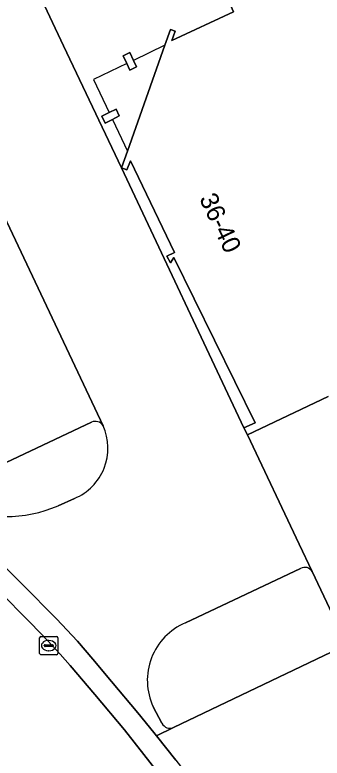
# Model space of a CAD drawing. Extents: x 157692 to 159674, y 381452 to 383291.
# Drawn here: x 159333.31 to 159350.17, y 382738.28 to 382779.02 of the extents above; entities that cross this region are included whole.
import ezdxf

# ---------------------------------------------------------------- set-up
doc = ezdxf.new("R2010")
doc.units = 0
for name, color, linetype in [('IMGEO_Erf', 7, 'Continuous'), ('IMGEO_Kolk', 7, 'Continuous'), ('IMGEO_Pand', 7, 'Continuous'), ('IMGEO_Pand_nummerreeks', 7, 'Continuous'), ('IMGEO_Pand_overbouw', 7, 'Continuous'), ('IMGEO_Parkeervlak_open', 7, 'Continuous'), ('IMGEO_Rijbaan_lokaal_open', 7, 'Continuous'), ('IMGEO_Verkeerseiland_open', 7, 'Continuous'), ('IMGEO_Voetpad_open', 7, 'Continuous')]:
    doc.layers.add(name, color=color, linetype=linetype)

msp = doc.modelspace()

# ---------------------------------------------------------------- linework, layer by layer
at = {"layer": 'IMGEO_Erf'}
for points in [[(159310.468, 382832.212), (159302.256, 382792.532), (159301.242, 382787.635), (159334.327, 382780.83), (159335.985, 382777.323), (159339.153, 382770.625), (159339.488, 382771.538), (159341.544, 382777.347), (159341.852, 382778.219), (159342.109, 382778.114), (159341.929, 382777.604), (159345.311, 382779.187), (159344.96, 382779.982), (159344.272, 382779.664), (159344.09, 382780.045), (159348.603, 382782.199), (159366.247, 382790.619), (159368.111, 382786.7), (159371.064, 382788.104), (159369.198, 382792.027), (159366.952, 382790.955), (159366.441, 382792.387), (159353.633, 382828.278)], [(159350.5, 382758.101), (159346.066, 382755.994), (159348.909, 382750), (159349.619, 382748.503), (159351.366, 382744.801)]]:
    msp.add_lwpolyline(points, dxfattribs=at)
for points in [[(159339.984, 382776.169), (159339.62, 382775.99), (159339.45, 382776.346), (159339.247, 382776.772), (159339.621, 382776.951), (159339.82, 382776.522)], [(159339.04, 382773.48), (159338.659, 382773.286), (159338.267, 382773.086), (159338.077, 382773.47), (159338.481, 382773.659), (159338.869, 382773.84)], [(159345.87, 382756.385), (159346.495, 382756.661), (159342.036, 382765.717), (159341.84, 382765.424), (159341.643, 382765.798), (159342.076, 382765.999), (159339.651, 382771.022), (159339.446, 382770.518), (159339.153, 382770.625)]]:
    msp.add_lwpolyline(points, close=True, dxfattribs=at)
at = {"layer": 'IMGEO_Kolk'}
for p, q in [((159334.668, 382744.021), (159334.668, 382744.873)), ((159334.743, 382744.947), (159335.595, 382744.947)), ((159335.669, 382744.873), (159335.669, 382744.021)), ((159334.927, 382744.441), (159334.927, 382744.453)), ((159334.97, 382744.49), (159335.368, 382744.49)), ((159335.156, 382744.727), (159335.181, 382744.727)), ((159335.411, 382744.453), (159335.411, 382744.441)), ((159335.365, 382744.404), (159334.967, 382744.404)), ((159335.179, 382744.167), (159335.154, 382744.167)), ((159335.595, 382743.947), (159334.743, 382743.947))]:
    msp.add_line(p, q, dxfattribs=at)
for points in [[(159334.668, 382744.021), (159334.668, 382744.873)], [(159334.743, 382744.947), (159335.595, 382744.947)], [(159335.669, 382744.873), (159335.669, 382744.021)], [(159335.595, 382743.947), (159334.743, 382743.947)]]:
    msp.add_lwpolyline(points, dxfattribs=at)
for centre, radius, start, end in [((159334.745, 382744.871), 0.0765, 91.552, 178.448), ((159334.745, 382744.871), 0.0765, 91.552, 178.448), ((159335.593, 382744.871), 0.0765, 1.552, 88.448), ((159335.593, 382744.871), 0.0765, 1.552, 88.448), ((159334.967, 382744.45), 0.0403, 85.8775, 175.7526), ((159334.964, 382744.44), 0.0366, 178.938, 274.7102), ((159335.368, 382744.447), 0.043, 264.8664, 352.4533), ((159335.372, 382744.452), 0.0386, 1.7309, 96.639), ((159334.745, 382744.023), 0.0765, 181.552, 268.448), ((159334.745, 382744.023), 0.0765, 181.552, 268.448), ((159335.593, 382744.023), 0.0765, 271.552, 358.448), ((159335.593, 382744.023), 0.0765, 271.552, 358.448)]:
    msp.add_arc(centre, radius, start, end, dxfattribs=at)
for centre, major_axis, ratio, start_param, end_param in [((159335.155, 382744.447), (-0.387, 0.002), 0.722429, 4.712389, 7.853982), ((159335.18, 382744.447), (-0.39, 0.002), 0.717154, 1.570796, 4.712389)]:
    msp.add_ellipse(centre, major_axis=major_axis, ratio=ratio, start_param=start_param, end_param=end_param, dxfattribs=at)
at = {"layer": 'IMGEO_Pand'}
msp.add_lwpolyline([(159366.247, 382790.619), (159348.603, 382782.199), (159344.09, 382780.045), (159344.272, 382779.664), (159344.96, 382779.982), (159345.311, 382779.187), (159341.929, 382777.604), (159342.109, 382778.114), (159341.852, 382778.219), (159341.544, 382777.347), (159339.488, 382771.538), (159339.153, 382770.625), (159339.446, 382770.518), (159339.651, 382771.022), (159342.076, 382765.999), (159341.643, 382765.798), (159341.84, 382765.424), (159342.036, 382765.717), (159346.495, 382756.661), (159345.87, 382756.385), (159346.066, 382755.994), (159350.5, 382758.101)], dxfattribs=at)
for points in [[(159339.82, 382776.522), (159339.621, 382776.951), (159339.247, 382776.772), (159339.45, 382776.346), (159339.62, 382775.99), (159339.984, 382776.169)], [(159339.04, 382773.48), (159338.869, 382773.84), (159338.481, 382773.659), (159338.077, 382773.47), (159338.267, 382773.086), (159338.659, 382773.286)]]:
    msp.add_lwpolyline(points, close=True, dxfattribs=at)
at = {"layer": 'IMGEO_Pand_overbouw'}
msp.add_lwpolyline([(159339.82, 382776.522), (159339.984, 382776.169), (159339.62, 382775.99), (159339.45, 382776.346), (159337.621, 382775.472), (159338.481, 382773.659), (159338.869, 382773.84), (159339.04, 382773.48), (159338.659, 382773.286), (159339.488, 382771.538), (159341.544, 382777.347)], close=True, dxfattribs=at)
at = {"layer": 'IMGEO_Parkeervlak_open'}
for points in [[(159314.048, 382778.203), (159312.005, 382768.138), (159311.541, 382767.684), (159310.968, 382767.123), (159312.981, 382765.718), (159314.879, 382764.309), (159316.686, 382762.926), (159318.544, 382761.433), (159320.292, 382759.997), (159322.051, 382758.51), (159323.763, 382757.046), (159325.743, 382755.346), (159327.506, 382753.791), (159329.024, 382752.384), (159329.139, 382752.276), (159329.548, 382752.756), (159329.808, 382753.061), (159337.511, 382756.685)], [(159338.147, 382756.492), (159330.225, 382773.25)], [(159351.084, 382744.288), (159342.015, 382739.954), (159341.072, 382739.509), (159342.135, 382738.166), (159343.778, 382736.043), (159344.878, 382734.57), (159345.97, 382733.124), (159347.233, 382731.361), (159347.274, 382731.305), (159355.877, 382735.454), (159353.404, 382740.635)]]:
    msp.add_lwpolyline(points, dxfattribs=at)
msp.add_arc((159337.731, 382756.267), 0.473, 28.4606, 117.7776, dxfattribs=at)
at = {"layer": 'IMGEO_Rijbaan_lokaal_open'}
msp.add_lwpolyline([(159341.778, 382736.715), (159339.325, 382739.829), (159337.689, 382741.775), (159336.353, 382743.356), (159335.797, 382743.978), (159335.124, 382744.712), (159334.178, 382745.694), (159330.61, 382749.274), (159329.477, 382750.367), (159327.09, 382752.595), (159325.455, 382754.062), (159323.176, 382756.018), (159320.256, 382758.523), (159318.343, 382760.079), (159316.101, 382761.905), (159313.982, 382763.527), (159311.504, 382765.343), (159308.616, 382767.345), (159305.75, 382769.263)], dxfattribs=at)
at = {"layer": 'IMGEO_Verkeerseiland_open'}
for points in [[(159337.511, 382756.685), (159329.808, 382753.061), (159329.548, 382752.756), (159329.905, 382752.185)], [(159335.682, 382752.114), (159336.581, 382752.514)], [(159348.984, 382748.679), (159342.665, 382745.695)], [(159351.366, 382744.801), (159349.619, 382748.503)], [(159342.015, 382739.954), (159351.084, 382744.288)], [(159340.897, 382741.089), (159341.38, 382740.192)]]:
    msp.add_lwpolyline(points, dxfattribs=at)
for centre, radius, start, end in [((159337.731, 382756.267), 0.473, 28.4606, 117.7776), ((159335.446, 382755.258), 2.97, 292.4712, 24.5532), ((159332.871, 382758.495), 6.973, 244.8208, 293.771), ((159349.209, 382748.258), 0.478, 30.8816, 118.1353), ((159344.007, 382742.538), 3.431, 113.025, 204.9767), ((159341.822, 382740.406), 0.492, 205.8612, 293.0464)]:
    msp.add_arc(centre, radius, start, end, dxfattribs=at)
at = {"layer": 'IMGEO_Voetpad_open'}
for points in [[(159349.619, 382748.503), (159348.909, 382750), (159346.066, 382755.994), (159345.87, 382756.385), (159339.153, 382770.625), (159335.985, 382777.323), (159334.327, 382780.83)], [(159329.767, 382774.147), (159330.225, 382773.25), (159338.147, 382756.492)], [(159305.75, 382769.263), (159308.616, 382767.345), (159311.504, 382765.343), (159313.982, 382763.527), (159316.101, 382761.905), (159318.343, 382760.079), (159320.256, 382758.523), (159323.176, 382756.018), (159325.455, 382754.062), (159327.09, 382752.595), (159329.477, 382750.367), (159330.61, 382749.274), (159334.178, 382745.694), (159335.124, 382744.712), (159335.797, 382743.978), (159336.353, 382743.356), (159337.689, 382741.775), (159339.325, 382739.829), (159341.778, 382736.715)], [(159329.905, 382752.185), (159329.548, 382752.756), (159329.139, 382752.276), (159330.402, 382751.09), (159331.462, 382750.063), (159333.706, 382747.817), (159335.594, 382745.91), (159336.747, 382744.69), (159337.58, 382743.705), (159338.619, 382742.484), (159340.063, 382740.769), (159340.927, 382739.693), (159341.072, 382739.509), (159342.015, 382739.954)], [(159336.581, 382752.514), (159335.682, 382752.114)], [(159342.135, 382738.166), (159341.072, 382739.509), (159340.927, 382739.693), (159340.063, 382740.769), (159338.619, 382742.484), (159337.58, 382743.705), (159336.747, 382744.69), (159335.594, 382745.91), (159333.706, 382747.817), (159331.462, 382750.063)], [(159342.665, 382745.695), (159348.984, 382748.679)], [(159341.38, 382740.192), (159340.897, 382741.089)]]:
    msp.add_lwpolyline(points, dxfattribs=at)
for centre, radius, start, end in [((159335.446, 382755.258), 2.97, 292.4712, 24.5532), ((159332.871, 382758.495), 6.973, 244.8208, 293.771), ((159349.209, 382748.258), 0.478, 30.8816, 118.1353), ((159344.007, 382742.538), 3.431, 113.025, 204.9767), ((159341.822, 382740.406), 0.492, 205.8612, 293.0464)]:
    msp.add_arc(centre, radius, start, end, dxfattribs=at)

# ---------------------------------------------------------------- texts
at = {"layer": 'IMGEO_Pand_nummerreeks'}
msp.add_text('36-40', height=1, rotation=295.481, dxfattribs=at).set_placement((159343.405, 382768.95))

doc.saveas('drawing.dxf')
